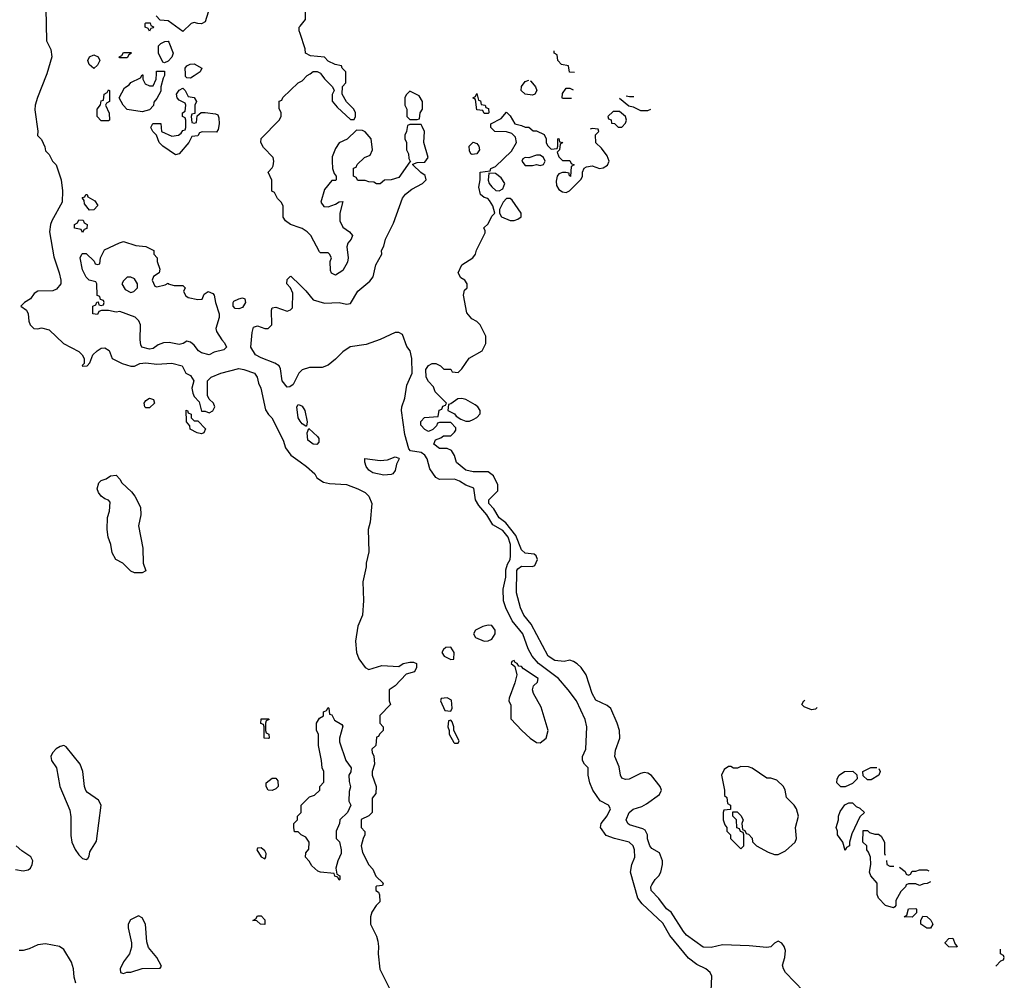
# Model space of a CAD drawing. Header units: inches. Extents: x 1793402 to 1900366, y 320852 to 470679.
# Tile 592 of 604: x 1888492 to 1893786, y 435128 to 440290. Entities that reach past the tile are written whole.
import ezdxf

# ---------------------------------------------------------------- set-up
doc = ezdxf.new("R2010")
doc.units = ezdxf.units.IN
doc.header["$MEASUREMENT"] = 0
for name, color, linetype in [('B8483', 7, 'Continuous'), ('B8484', 7, 'Continuous'), ('B8493', 7, 'Continuous'), ('B8494', 7, 'Continuous')]:
    doc.layers.add(name, color=color, linetype=linetype)

msp = doc.modelspace()

# ---------------------------------------------------------------- linework, layer by layer
at = {"layer": 'B8483', "color": 4}
for points, elevation in [([(1888637.5, 440000), (1888634.5, 439990), (1888588.2, 439871.8), (1888575.6, 439830), (1888574.2, 439805.8), (1888588.9, 439691.1), (1888588, 439668), (1888610, 439646), (1888627.3, 439607.3), (1888630, 439586), (1888650, 439566), (1888668, 439530), (1888688, 439510), (1888715.1, 439430), (1888722.9, 439370), (1888720.7, 439310), (1888664.5, 439210), (1888657, 439190), (1888652, 439150), (1888675.5, 439015.5), (1888704, 438930), (1888714, 438890), (1888714, 438870), (1888690, 438842), (1888670, 438834), (1888590, 438832), (1888570, 438818), (1888549.5, 438790.5), (1888518, 438770), (1888498, 438750), (1888528.9, 438728.9), (1888538, 438710), (1888542, 438670), (1888548.7, 438650), (1888568, 438630), (1888590, 438629), (1888610, 438634), (1888650, 438624), (1888728, 438550), (1888810, 438508), (1888828, 438490), (1888838, 438470), (1888838, 438442), (1888828.7, 438431.3), (1888830, 438428), (1888854, 438430), (1888870, 438446), (1888886, 438490), (1888908.6, 438511.4), (1888930, 438525.1), (1888950, 438527), (1888972.7, 438512.7), (1888990, 438469), (1889043.3, 438443.3), (1889090, 438429.2), (1889110, 438429), (1889138, 438442), (1889170, 438446), (1889230, 438439.5), (1889310, 438444), (1889366, 438430), (1889386, 438390), (1889410, 438378), (1889428, 438350), (1889418, 438310), (1889423.1, 438283.1), (1889430, 438266), (1889456.4, 438236.4), (1889470, 438186), (1889490, 438186), (1889510, 438178), (1889531.1, 438188.9), (1889542, 438210), (1889534, 438230), (1889511.6, 438251.6), (1889502, 438270), (1889502, 438350), (1889522, 438370), (1889574, 438390), (1889670, 438415.1), (1889698, 438410), (1889754, 438390), (1889769, 438370), (1889776.5, 438336.5), (1889789, 438310), (1889813.6, 438193.6), (1889828.9, 438168.9), (1889848, 438150), (1889908.7, 438030), (1889922, 437990), (1889949.6, 437949.6), (1890000, 437914)], 236), ([(1889270.8, 440000), (1889271.3, 439990), (1889263.6, 439976.4), (1889251.3, 439930), (1889250, 439906), (1889230, 439866), (1889212.7, 439847.3), (1889211.6, 439828.4), (1889190, 439806), (1889150, 439795.3), (1889070, 439808), (1889048, 439830), (1889026, 439870), (1889056.4, 439923.6), (1889080.4, 439939.6), (1889090, 439952), (1889142, 439978), (1889150, 439994), (1889154, 439994), (1889154, 439970), (1889166, 439946), (1889190, 439934), (1889210, 439934), (1889226, 439970), (1889226.9, 440000)], 232), ([(1889447, 440000), (1889430, 439988.7), (1889410, 439975.3), (1889390, 439978), (1889384, 439984), (1889383.3, 440000)], 232), ([(1890000, 439172.1), (1889948, 439190), (1889922, 439210), (1889909.3, 439229.3), (1889908, 439290), (1889898, 439310), (1889878, 439330), (1889862, 439362), (1889848.4, 439368.4), (1889847.3, 439427.3), (1889828, 439470), (1889850, 439494), (1889854.6, 439505.4), (1889858, 439530), (1889855.3, 439550), (1889803.1, 439603.1), (1889788.7, 439630), (1889790, 439652), (1889888, 439750), (1889898, 439770), (1889898, 439790), (1889887.3, 439812.7), (1889887.3, 439852.7), (1889902, 439858), (1889907.3, 439872.7), (1889988.9, 439951.1), (1890000, 439956.9)], 232), ([(1890000, 438397.9), (1889992, 438390), (1889962, 438330), (1889943.6, 438316.4), (1889930, 438315.3), (1889904, 438350), (1889894.6, 438414.6), (1889888, 438430), (1889864.7, 438444.7), (1889790, 438473.2), (1889759, 438490), (1889735.3, 438530), (1889741.2, 438610), (1889750, 438638), (1889770, 438644.7), (1889810, 438631.3), (1889828.4, 438631.6), (1889848, 438650), (1889846, 438730), (1889850, 438742), (1889870, 438746), (1889930, 438724.7), (1889948.9, 438731.1), (1889959, 438741), (1889960.4, 438820.4), (1889948.9, 438848.9), (1889929, 438870), (1889930, 438894), (1889946, 438910), (1889950, 438911.3), (1890000, 438863)], 232), ([(1890000, 438133.4), (1889989.2, 438150), (1889982, 438210), (1889990, 438222), (1890000, 438218)], 232), ([(1890000, 435916), (1889990, 435926), (1889970, 435926), (1889966, 435950), (1889966, 435970), (1889986, 435990), (1889986, 436010), (1890000, 436024)], 236), ([(1888470, 435724), (1888510, 435717.1), (1888537.4, 435722.6), (1888550, 435730.8), (1888559.6, 435750), (1888562.9, 435770), (1888552.6, 435792.6), (1888503.5, 435823.5), (1888472.7, 435850)], 244), ([(1888793.6, 435113.6), (1888784.7, 435144.7), (1888782, 435190), (1888770, 435226), (1888730, 435294), (1888706, 435310), (1888630, 435324), (1888590, 435319), (1888543.5, 435296.5), (1888510, 435289), (1888490, 435289.2)], 244)]:
    msp.add_lwpolyline(points, dxfattribs=dict(at, elevation=elevation))
for points, elevation in [([(1888930, 439746), (1888908, 439770), (1888908, 439810), (1888927.3, 439832.7), (1888930, 439854), (1888942, 439858), (1888946, 439890), (1888962, 439898), (1888970, 439914), (1888974, 439910), (1888974, 439850), (1888958, 439842), (1888954, 439830), (1888972.7, 439787.3), (1888974, 439750), (1888970, 439746)], 232), ([(1889430, 439734), (1889442, 439738), (1889446, 439774), (1889468, 439792), (1889488.4, 439791.6), (1889544.7, 439784.7), (1889558, 439778), (1889563.6, 439763.6), (1889564.7, 439730), (1889559.6, 439700.4), (1889550, 439686), (1889472.7, 439687.3), (1889458, 439682), (1889450, 439666), (1889418, 439662), (1889402, 439630), (1889350, 439569.2), (1889330, 439564), (1889262, 439610), (1889242, 439630), (1889228, 439670), (1889208, 439690), (1889198, 439710), (1889208.4, 439731.6), (1889251.6, 439731.6), (1889254, 439690), (1889310, 439664.7), (1889346, 439670), (1889360.4, 439679.6), (1889370, 439694), (1889382, 439698), (1889386, 439710), (1889386, 439750), (1889382, 439762), (1889368, 439770), (1889368, 439790), (1889382, 439798), (1889386, 439830), (1889382, 439842), (1889350, 439858), (1889338, 439870), (1889335.3, 439890), (1889350, 439912), (1889370, 439922), (1889382, 439910), (1889398, 439878), (1889430, 439872), (1889442, 439850), (1889434, 439830), (1889434, 439786), (1889418, 439782), (1889414, 439770), (1889418, 439738)], 232), ([(1888867.3, 439267.3), (1888840.4, 439300.4), (1888838, 439318), (1888829.1, 439330.9), (1888830, 439334), (1888842, 439338), (1888848.4, 439351.6), (1888854, 439350), (1888858, 439338), (1888896.9, 439316.9), (1888911.6, 439291.6), (1888890, 439268)], 232), ([(1888830, 439146), (1888822, 439162), (1888786, 439170), (1888786, 439190), (1888802, 439198), (1888810, 439214), (1888832.7, 439212.7), (1888838, 439198), (1888854, 439190), (1888852.7, 439167.3), (1888838, 439162)], 232), ([(1889230, 438854), (1889274.6, 438865.4), (1889290, 438874), (1889291, 438871), (1889322, 438862), (1889370, 438862), (1889382, 438850), (1889372, 438830), (1889385.4, 438805.4), (1889398, 438798), (1889450, 438786.8), (1889472.5, 438787.5), (1889484.7, 438815.3), (1889506, 438830), (1889530, 438818), (1889538, 438810), (1889544.7, 438770), (1889564.7, 438710), (1889564.7, 438690), (1889546, 438630), (1889550, 438614), (1889578, 438570), (1889593.7, 438553.7), (1889604.7, 438530), (1889590, 438515.3), (1889537.1, 438502.9), (1889510, 438489.6), (1889470, 438499.3), (1889454, 438510), (1889430, 438542), (1889410, 438558), (1889390, 438562), (1889370.7, 438549.3), (1889350, 438545.2), (1889295.5, 438555.5), (1889266, 438554), (1889237.3, 438542.7), (1889210, 438522.7), (1889190, 438519.3), (1889149.6, 438529.6), (1889142.7, 438542.7), (1889139.3, 438570), (1889141.2, 438650), (1889132.5, 438672.5), (1889112.5, 438692.5), (1889030, 438722), (1889010, 438719), (1888970, 438728), (1888932.7, 438727.3), (1888918, 438722), (1888910, 438706), (1888886, 438710), (1888886, 438750), (1888902, 438758), (1888907.3, 438772.7), (1888914, 438774), (1888918, 438758), (1888930, 438754), (1888942, 438758), (1888946, 438770), (1888942, 438782), (1888926, 438786), (1888922, 438802), (1888908, 438808), (1888906, 438870), (1888902, 438882), (1888866, 438890), (1888850, 438906), (1888830, 438946), (1888818, 439010), (1888826, 439030), (1888830, 439034), (1888850, 439034), (1888892.7, 438992.7), (1888898, 438978), (1888910, 438974), (1888922, 438978), (1888926, 439010), (1888947.3, 439052.7), (1889028.4, 439091.6), (1889050, 439098), (1889116, 439076), (1889171, 439071), (1889214, 439050), (1889214, 439030), (1889231.1, 439011.1), (1889231, 438990), (1889244.7, 438950), (1889242, 438930), (1889212, 438910), (1889204.7, 438890), (1889218, 438858)], 232), ([(1889090, 438906), (1889070, 438906), (1889050, 438886), (1889042, 438870), (1889059.6, 438839.6), (1889090, 438824.7), (1889106, 438830), (1889126, 438850), (1889126, 438870), (1889110, 438898)], 232), ([(1889670, 438736), (1889650, 438739), (1889639, 438750), (1889639, 438770), (1889643.2, 438776.8), (1889670.8, 438790.8), (1889690, 438794.8), (1889702, 438790), (1889706.8, 438770), (1889690, 438742.7)], 232), ([(1889170, 438204), (1889164, 438210), (1889161.2, 438230), (1889170, 438244.7), (1889190, 438256), (1889211.3, 438250), (1889216, 438230), (1889190, 438205.2)], 236), ([(1889430, 438134), (1889450, 438134), (1889490.9, 438090.9), (1889482, 438070), (1889470, 438064), (1889446, 438070), (1889408, 438090), (1889407.3, 438107.3), (1889388, 438130), (1889387.3, 438192.7), (1889394, 438190), (1889398, 438178), (1889414, 438170), (1889414, 438150)], 236), ([(1889110, 437318), (1889090, 437326), (1889046, 437370), (1889008.9, 437388.9), (1888990, 437426), (1888981.2, 437470), (1888967, 437510), (1888962.9, 437550), (1888964.1, 437615.9), (1888975.3, 437650), (1888978, 437698), (1888968.7, 437708.7), (1888950, 437715.3), (1888929.2, 437730), (1888915.3, 437750), (1888909.4, 437770), (1888918, 437802), (1888930, 437814), (1888956.4, 437823.6), (1888980.4, 437839.6), (1889010, 437842), (1889030, 437822), (1889040.7, 437800.7), (1889093.2, 437753.2), (1889111.3, 437730), (1889141, 437670), (1889142.8, 437630), (1889131.3, 437570), (1889154, 437450), (1889156, 437370), (1889170, 437328), (1889150, 437318)], 236), ([(1889830, 436428), (1889806, 436430), (1889806, 436490), (1889802, 436502), (1889788.4, 436508.4), (1889790, 436534), (1889830, 436534), (1889834, 436530), (1889818, 436522), (1889814, 436510), (1889814, 436470), (1889818, 436458), (1889832, 436450), (1889834, 436430)], 236), ([(1888730, 436389.6), (1888710, 436385.4), (1888688.7, 436371.3), (1888668.7, 436350), (1888659.5, 436330), (1888663.1, 436310), (1888690.3, 436270), (1888708.4, 436170), (1888762, 436042), (1888767.1, 436007.1), (1888766.4, 435906.4), (1888771.6, 435870), (1888790, 435830.6), (1888810, 435802), (1888830, 435782.8), (1888850, 435778), (1888858, 435782), (1888865.2, 435794.8), (1888870, 435818), (1888904.2, 435875.8), (1888929.6, 436070), (1888915.6, 436095.6), (1888856.6, 436136.6), (1888847.6, 436147.6), (1888840.7, 436170), (1888831.3, 436250), (1888816.3, 436290), (1888742, 436382)], 244), ([(1889850, 436148), (1889828, 436150), (1889818, 436170), (1889818, 436190), (1889850, 436214), (1889870, 436214), (1889879.6, 436199.6), (1889882, 436170), (1889870, 436158)], 236), ([(1889790, 435840.9), (1889770, 435838), (1889767.7, 435830), (1889790, 435791), (1889810, 435781), (1889816, 435790), (1889818, 435810), (1889810, 435824)], 244), ([(1889130, 435474), (1889087.1, 435452.9), (1889075.5, 435430), (1889075.5, 435410), (1889093, 435330), (1889093.2, 435306.8), (1889082.8, 435270), (1889050, 435228), (1889032, 435190), (1889034, 435170), (1889050, 435164.7), (1889068.7, 435171.3), (1889090, 435171.3), (1889150, 435192), (1889247.3, 435192.7), (1889255.3, 435204.7), (1889228.7, 435250), (1889185.4, 435305.4), (1889174.9, 435334.9), (1889167.8, 435430), (1889150, 435463.7)], 244), ([(1889810, 435429), (1889786, 435430), (1889767.3, 435447.3), (1889746, 435450), (1889762, 435458), (1889770, 435474), (1889790, 435474), (1889810, 435454)], 236)]:
    msp.add_lwpolyline(points, close=True, dxfattribs=dict(at, elevation=elevation))
at = {"layer": 'B8484', "color": 4}
for points, elevation in [([(1888633.2, 440350), (1888636.5, 440176.5), (1888659, 440130), (1888664, 440090), (1888637.5, 440000)], 236), ([(1889504.7, 440330), (1889490, 440278), (1889470, 440268.7), (1889449, 440269), (1889430, 440275.3), (1889414, 440270), (1889370, 440226), (1889290, 440284), (1889248, 440288), (1889226, 440310)], 232), ([(1890000, 440215.8), (1889995.3, 440230), (1889995.3, 440250), (1890000, 440255.9)], 232), ([(1889383.3, 440000), (1889382, 440030), (1889390, 440042), (1889408.4, 440051.6), (1889430, 440052), (1889472, 440030), (1889462, 440010), (1889447, 440000)], 232), ([(1889226.9, 440000), (1889227.3, 440012.7), (1889270, 440014), (1889270.8, 440000)], 232)]:
    msp.add_lwpolyline(points, dxfattribs=dict(at, elevation=elevation))
at = {"layer": 'B8484', "color": 4, "elevation": 232}
for points in [[(1889190, 440228), (1889182, 440242), (1889166, 440250), (1889166, 440270), (1889170, 440274), (1889192.7, 440272.7), (1889198, 440258), (1889212, 440252), (1889210, 440246), (1889198, 440242)], [(1889270, 440058), (1889262, 440062), (1889238, 440110), (1889238, 440150), (1889250, 440162), (1889272.7, 440172.7), (1889290, 440174), (1889294, 440170), (1889318, 440110), (1889310.9, 440089.1), (1889290, 440068)], [(1888890, 440028), (1888866, 440050), (1888858, 440070), (1888868, 440090), (1888890, 440102), (1888914, 440090), (1888922, 440070), (1888910, 440046)], [(1889030, 440086), (1889026, 440090), (1889042, 440098), (1889050, 440114), (1889090, 440114), (1889094, 440110), (1889078, 440102), (1889070, 440086)]]:
    msp.add_lwpolyline(points, close=True, dxfattribs=at)
at = {"layer": 'B8493', "color": 4}
for points, elevation in [([(1890000, 439956.9), (1890010, 439962), (1890038, 439990), (1890053, 440000)], 232), ([(1890111.3, 440000), (1890130, 439972), (1890174, 439930), (1890182, 439910), (1890172.7, 439887.3), (1890172.7, 439852.7), (1890199.6, 439819.6), (1890270, 439754), (1890290, 439754), (1890298, 439770), (1890298, 439790), (1890288, 439810), (1890248.7, 439848.7), (1890226, 439890), (1890228.4, 439931.6), (1890246, 439950), (1890246, 440000)], 232), ([(1891250, 439885.2), (1891210, 439889.4), (1891189, 439910), (1891189.3, 439930.7), (1891210, 439958), (1891228.8, 439964.3)], 228), ([(1891236.5, 439961.4), (1891239.8, 439959.8), (1891264.7, 439930), (1891272, 439910), (1891262, 439890), (1891250, 439885.2)], 228), ([(1891459.3, 439866), (1891410, 439866), (1891408, 439870), (1891410, 439894), (1891430, 439922), (1891450, 439922), (1891467.5, 439913.2)], 228), ([(1891794.6, 439876.2), (1891770, 439875.3), (1891753.7, 439879.7)], 228), ([(1891716.4, 439868), (1891766.4, 439826.4), (1891790, 439822), (1891830, 439802), (1891870, 439802), (1891886.3, 439810.1)], 228), ([(1892706.6, 435070), (1892609.4, 435170), (1892598, 435190), (1892592.7, 435210), (1892605.2, 435250), (1892608.9, 435288.9), (1892602, 435310), (1892590, 435328), (1892570, 435338), (1892550, 435328), (1892530, 435308.7), (1892510, 435304), (1892413.8, 435313.8), (1892270, 435318), (1892210, 435305.1), (1892166.5, 435306.5), (1892077.6, 435370), (1892060.5, 435390), (1891995.1, 435495.1), (1891970, 435512.7), (1891928.2, 435568.2), (1891886.6, 435610), (1891885.2, 435630), (1891890, 435642), (1891908.7, 435670), (1891928.7, 435690), (1891939, 435710), (1891949, 435750), (1891949, 435770), (1891932.7, 435812.7), (1891890, 435837.2), (1891879.3, 435850), (1891867.9, 435887.9), (1891867, 435910), (1891855.3, 435935.3), (1891842.9, 435942.9), (1891770, 435963.7), (1891761.2, 435970), (1891752.7, 435990), (1891769.5, 436030), (1891790, 436047.3), (1891836.9, 436063.1), (1891862.7, 436077.3), (1891932.7, 436127.3), (1891942, 436150), (1891935.3, 436170), (1891889.6, 436229.6), (1891870, 436240.9), (1891850, 436244.5), (1891830, 436239.5), (1891769.4, 436209.4), (1891750, 436206.6), (1891730, 436215.3), (1891722.7, 436230), (1891714.8, 436274.8), (1891692.7, 436330), (1891695.5, 436364.5), (1891719, 436430), (1891717.2, 436470), (1891705.2, 436510), (1891670, 436588.7), (1891650, 436605.2), (1891590, 436634), (1891569.4, 436670), (1891537.2, 436770), (1891510, 436808.7), (1891490, 436828.7), (1891470, 436842), (1891450, 436848), (1891418.8, 436841.2), (1891370, 436847), (1891333.2, 436870), (1891241.7, 437041.7), (1891202.7, 437090), (1891184.5, 437130), (1891162.9, 437210), (1891165.1, 437330), (1891170, 437338.8), (1891190, 437353.4), (1891250, 437351.3), (1891262, 437358), (1891275.3, 437390), (1891268.9, 437408.9), (1891258, 437418), (1891210, 437423.7), (1891190, 437441.2), (1891158.9, 437518.9), (1891105.6, 437585.6), (1891070, 437612.7), (1891041, 437661), (1891015.1, 437690), (1891014, 437710), (1891062, 437758), (1891062, 437790), (1891039.8, 437839.8), (1891010, 437860.4), (1890930, 437860.5), (1890890, 437869.6), (1890841.2, 437910), (1890829.1, 437949.1), (1890814.6, 437974.6), (1890790, 437986), (1890750, 437986), (1890718, 438010), (1890727.3, 438032.7), (1890756.4, 438043.6), (1890770, 438054), (1890810, 438054), (1890830, 438074), (1890836.4, 438083.6), (1890836.4, 438096.4), (1890810, 438126), (1890750, 438126), (1890738, 438122), (1890732.7, 438107.3), (1890712.7, 438087.3), (1890690, 438078), (1890670, 438088), (1890648.4, 438111.6), (1890648.4, 438131.6), (1890668.4, 438151.6), (1890742, 438158), (1890747.3, 438192.7), (1890762, 438198), (1890767.3, 438212.7), (1890782, 438218), (1890786, 438230), (1890726, 438290), (1890716.4, 438316.4), (1890690, 438346), (1890678, 438370), (1890675.3, 438410), (1890690, 438432), (1890710, 438442), (1890730, 438442), (1890754, 438430), (1890772.7, 438412.7), (1890810, 438412), (1890818, 438398), (1890850, 438394), (1890870, 438414), (1890909.3, 438470.7), (1890978, 438510), (1890998, 438550), (1890998, 438590), (1890968, 438650), (1890950, 438668), (1890923.1, 438683.1), (1890895.3, 438715.3), (1890879, 438810), (1890884, 438836), (1890898, 438850), (1890898, 438870), (1890886, 438890), (1890863.1, 438903.1), (1890848.7, 438930), (1890870, 438972), (1890928, 439010), (1890942, 439030), (1890948.4, 439051.6), (1890994.6, 439145.4), (1890995.3, 439155.3), (1890988.4, 439171.6), (1891010, 439194), (1891030, 439234), (1891046, 439250), (1891035.3, 439290), (1891018, 439318), (1891008.9, 439328.9), (1890990, 439335.3), (1890969, 439350), (1890961.2, 439390), (1890968.7, 439430), (1890968.7, 439471.3), (1891022, 439478), (1891026, 439490), (1891050, 439502), (1891136.5, 439583.5), (1891164, 439630), (1891158, 439658), (1891138, 439678), (1891110, 439688), (1891046, 439690), (1891026, 439710), (1891026, 439730), (1891080.4, 439759.6), (1891110, 439794), (1891130, 439774), (1891154, 439730), (1891190, 439722), (1891210, 439712), (1891230, 439712), (1891252.7, 439692.7), (1891270, 439692), (1891312.7, 439672.7), (1891322, 439650), (1891322, 439630), (1891330, 439614), (1891350, 439594), (1891382, 439598), (1891386, 439610), (1891386, 439650), (1891390, 439652), (1891394, 439634), (1891412, 439630), (1891398, 439622), (1891394, 439590), (1891382, 439578), (1891390, 439554), (1891410, 439534), (1891450, 439534), (1891458, 439518), (1891474, 439510), (1891458, 439502), (1891452.7, 439447.3), (1891446, 439454), (1891446, 439466), (1891428.4, 439468.4), (1891410, 439468.7), (1891390, 439462), (1891381, 439450), (1891376.8, 439423.2), (1891379.1, 439399.1), (1891390, 439378), (1891410, 439364.7), (1891430, 439362), (1891448.7, 439371.3), (1891510, 439434), (1891518, 439450), (1891518, 439470), (1891527.3, 439492.7), (1891540.4, 439499.6), (1891570, 439504.7), (1891610, 439490.8), (1891630, 439494.8), (1891651.8, 439508.2), (1891661.2, 439530), (1891650, 439558), (1891620.4, 439600.4), (1891589.2, 439629.2), (1891588, 439672), (1891606, 439690), (1891602, 439702), (1891570, 439706), (1891559, 439701.6)], 228), ([(1890000, 438863), (1890030, 438834), (1890070, 438784.7), (1890130, 438767.3), (1890209.3, 438770.7), (1890250, 438761), (1890270, 438764.7), (1890309.5, 438830.5), (1890375.5, 438884.5), (1890392, 438908), (1890407, 438973), (1890439, 439030), (1890438, 439050), (1890450, 439074), (1890459, 439110), (1890502.5, 439197.5), (1890549.4, 439330.6), (1890566.6, 439353.4), (1890600.1, 439379.9), (1890658, 439410), (1890678, 439430), (1890672.9, 439452.9), (1890648.9, 439468.9), (1890606, 439510), (1890606, 439514), (1890630, 439522), (1890670, 439524.7), (1890688.7, 439550), (1890665.2, 439630), (1890668.4, 439688.4), (1890656.4, 439716.4), (1890650, 439726), (1890590, 439726), (1890578, 439722), (1890571.6, 439688.4), (1890562, 439670), (1890562, 439650), (1890572, 439630), (1890572, 439590), (1890582, 439570), (1890583.6, 439543.6), (1890594, 439526), (1890590, 439526), (1890530, 439442), (1890490, 439428.7), (1890452.7, 439427.3), (1890430, 439408), (1890410, 439408), (1890396.4, 439416.4), (1890370, 439418), (1890350, 439426), (1890310, 439426), (1890302, 439442), (1890286, 439450), (1890287.3, 439492.7), (1890302, 439498), (1890307.3, 439512.7), (1890346, 439550), (1890377.2, 439562.8), (1890389, 439590), (1890382, 439650), (1890350, 439688), (1890334.6, 439694.6), (1890303.6, 439696.4), (1890252.7, 439647.3), (1890210, 439628), (1890190, 439598), (1890172.7, 439552.7), (1890172, 439530), (1890174, 439490), (1890183.6, 439463.6), (1890194, 439450), (1890194, 439430), (1890190, 439426), (1890170, 439426), (1890130, 439378), (1890112, 439310), (1890126.4, 439286.4), (1890150, 439284.7), (1890190, 439298), (1890210, 439312), (1890230, 439314), (1890213, 439250), (1890213.4, 439210), (1890230, 439176), (1890264.7, 439150), (1890282, 439130), (1890274, 439110), (1890256, 439090), (1890251, 439070), (1890258.8, 439010), (1890253.7, 438986.3), (1890230, 438942), (1890190, 438918), (1890168.7, 438928.7), (1890163.1, 438943.1), (1890162, 438990), (1890168, 439010), (1890158, 439030), (1890150, 439038), (1890110, 439038), (1890103.1, 439043.1), (1890058, 439130), (1890038, 439150), (1890010, 439168.7), (1890000, 439172.1)], 232), ([(1892209.2, 435070), (1892212.7, 435150), (1892204, 435170), (1892182, 435190), (1892132.5, 435212.5), (1892087.5, 435247.5), (1891988.2, 435368.2), (1891950, 435436), (1891839.1, 435539.1), (1891815.1, 435570), (1891777, 435710), (1891782.7, 435750), (1891799.3, 435790), (1891798.4, 435830), (1891791.3, 435851.3), (1891768.7, 435870), (1891689.4, 435889.4), (1891646, 435906), (1891615.3, 435950), (1891618, 435970), (1891650, 436012), (1891668, 436050), (1891658, 436070), (1891613.2, 436093.2), (1891573.2, 436150), (1891557.2, 436190), (1891548.7, 436230), (1891548, 436270), (1891528, 436290), (1891518, 436310), (1891518, 436330), (1891535.3, 436370), (1891542, 436490), (1891533.2, 436530), (1891486, 436630), (1891441.2, 436690), (1891389.3, 436750), (1891282, 436830), (1891247.3, 436870), (1891225.1, 436910), (1891197, 436990), (1891140.3, 437060.3), (1891105.1, 437130), (1891092.9, 437167.1), (1891091.5, 437230), (1891105.8, 437294.2), (1891106.5, 437333.5), (1891114.7, 437365.2), (1891129.5, 437390), (1891131.5, 437410), (1891130.9, 437470), (1891118.2, 437510), (1891090, 437544.4), (1891036.5, 437576.5), (1891003.5, 437630), (1890960.3, 437680.3), (1890943.5, 437710), (1890932.9, 437772.9), (1890890, 437789.5), (1890857.2, 437810), (1890830, 437820.7), (1890750, 437819.5), (1890730, 437829.3), (1890697, 437877), (1890682.4, 437930), (1890670, 437949.4), (1890650, 437965.1), (1890594, 437974), (1890584, 437984), (1890562, 438062), (1890544.2, 438190), (1890546, 438210), (1890563.1, 438256.9), (1890573.6, 438326.4), (1890602.4, 438390), (1890600.5, 438470), (1890591.8, 438510), (1890573.4, 438533.4), (1890550, 438598), (1890530, 438609), (1890510, 438609.3), (1890430, 438572.3), (1890354.9, 438545.1), (1890268.6, 438531.4), (1890230, 438506), (1890190, 438465.2), (1890150, 438433.2), (1890118, 438422), (1890050, 438422), (1890011.1, 438408.9), (1890000, 438397.9)], 232), ([(1890000, 438218), (1890010, 438214), (1890024.7, 438190), (1890038, 438130), (1890034, 438106), (1890030, 438106), (1890010, 438118), (1890000, 438133.4)], 232), ([(1890000, 437914), (1890034, 437890), (1890078, 437850), (1890090, 437828), (1890124.7, 437804.7), (1890158, 437798), (1890250, 437792.7), (1890310, 437769.2), (1890349.3, 437749.3), (1890368.7, 437730), (1890385.2, 437690), (1890376, 437590), (1890366, 437550), (1890369, 437430), (1890354, 437370), (1890354, 437350), (1890337.2, 437270), (1890341.2, 437170), (1890335.3, 437090), (1890309.3, 437030.7), (1890297.2, 436950), (1890302.7, 436890), (1890315.5, 436855.5), (1890349, 436809), (1890370, 436798), (1890439.8, 436820.2), (1890530, 436815.3), (1890554, 436830), (1890590, 436838), (1890610, 436838), (1890626, 436830), (1890626, 436810), (1890614.6, 436785.4), (1890570, 436774), (1890510, 436711.3), (1890478, 436690), (1890478, 436630), (1890486, 436610), (1890428.4, 436551.6), (1890428, 436510), (1890446, 436490), (1890446, 436470), (1890426, 436450), (1890422, 436438), (1890410, 436434), (1890406, 436390), (1890386, 436370), (1890388, 436350), (1890395.3, 436335.3), (1890399, 436290), (1890388, 436250), (1890388, 436230), (1890408, 436170), (1890407.3, 436132.7), (1890387.3, 436107.3), (1890388, 436030), (1890370, 436012), (1890328.4, 435991.6), (1890328, 435950), (1890347.3, 435927.3), (1890348, 435910), (1890338, 435890), (1890328.7, 435850), (1890335.3, 435815.3), (1890368.4, 435748.4), (1890390, 435726), (1890407.3, 435687.3), (1890446, 435650), (1890442, 435638), (1890410, 435634), (1890406, 435630), (1890406, 435610), (1890422, 435602), (1890427.3, 435587.3), (1890428, 435550), (1890408.9, 435531.1), (1890384.7, 435495.3), (1890378, 435470), (1890378, 435430), (1890410, 435366), (1890418, 435338), (1890422, 435310), (1890419, 435270), (1890428.4, 435188.4), (1890508, 435030)], 236), ([(1892750, 436582), (1892710, 436598), (1892698, 436610), (1892708, 436630), (1892713.9, 436632.8)], 224), ([(1890000, 436024), (1890006, 436030), (1890006, 436070), (1890050, 436114), (1890076.4, 436123.6), (1890106, 436150), (1890106, 436170), (1890127.3, 436192.7), (1890128, 436250), (1890118, 436270), (1890115.3, 436310), (1890098, 436390), (1890098, 436450), (1890088, 436470), (1890088, 436510), (1890103.1, 436536.9), (1890126, 436550), (1890126, 436570), (1890142, 436578), (1890150, 436594), (1890154, 436590), (1890158, 436558), (1890170, 436554), (1890185.4, 436525.4), (1890223.6, 436503.6), (1890230, 436494), (1890211.3, 436430), (1890211.3, 436410), (1890244.7, 436310), (1890274, 436270), (1890271.6, 436248.4), (1890262, 436230), (1890263.6, 436196.4), (1890271.3, 436168.7), (1890263.6, 436143.6), (1890262, 436090), (1890272, 436070), (1890254, 436030), (1890214, 435990), (1890212, 435970), (1890194, 435930), (1890194, 435890), (1890211.6, 435871.6), (1890221, 435830), (1890221, 435810), (1890202.8, 435770), (1890192, 435730), (1890198, 435698), (1890214, 435690), (1890214, 435670), (1890210, 435666), (1890202, 435682), (1890187.3, 435687.3), (1890182, 435702), (1890108.9, 435708.9), (1890094.6, 435714.6), (1890063.1, 435743.1), (1890048.4, 435768.4), (1890028.7, 435790), (1890030, 435814), (1890047.3, 435832.7), (1890048, 435870), (1890030, 435898), (1890006, 435910), (1890000, 435916)], 236), ([(1892780.2, 436593.8), (1892770, 436586), (1892750, 436582)], 224), ([(1893050, 436206), (1893027.3, 436227.3), (1893026, 436250), (1893068.9, 436271.1), (1893100.4, 436271.3)], 224), ([(1893111.6, 436267.1), (1893118, 436250), (1893111.3, 436230), (1893070, 436206), (1893050, 436206)], 224), ([(1893388.9, 435657.4), (1893371.6, 435648.4), (1893352.7, 435647.3), (1893330, 435638), (1893310, 435646), (1893270, 435646), (1893258, 435642), (1893254, 435630), (1893230, 435606), (1893203.6, 435556.4), (1893202, 435530), (1893196.9, 435523.1), (1893190, 435518), (1893148, 435530), (1893108.7, 435570), (1893102, 435590), (1893102, 435650), (1893068.7, 435690), (1893062, 435710), (1893068, 435750), (1893066, 435790), (1893056.4, 435816.4), (1893046, 435830), (1893046, 435850), (1893026, 435870), (1893027.3, 435932.7), (1893050, 435934), (1893062, 435922), (1893090, 435914), (1893110, 435914), (1893123.6, 435903.6), (1893142, 435870), (1893142, 435810), (1893146.2, 435801.3)], 224), ([(1893152.5, 435771.5), (1893154, 435750), (1893170, 435742), (1893192.8, 435740.9)], 224), ([(1893223, 435736.8), (1893252.7, 435712.7), (1893258, 435698), (1893270, 435694), (1893282, 435698), (1893290, 435714), (1893310, 435714), (1893330, 435722), (1893370, 435722), (1893380, 435717.3)], 224), ([(1893739.9, 435204.3), (1893767.3, 435232.7), (1893782, 435238), (1893786, 435250), (1893782, 435262), (1893766, 435270), (1893766, 435295.1)], 224)]:
    msp.add_lwpolyline(points, dxfattribs=dict(at, elevation=elevation))
for points, elevation in [([(1890590, 439906), (1890570, 439886), (1890562, 439870), (1890562, 439830), (1890574, 439810), (1890574, 439770), (1890590, 439754), (1890630, 439754), (1890642, 439758), (1890646, 439790), (1890658, 439810), (1890658, 439850), (1890640.4, 439880.4)], 232), ([(1890990, 439786), (1890982, 439802), (1890950, 439806), (1890942, 439862), (1890928, 439870), (1890942, 439878), (1890950, 439894), (1890958, 439858), (1890970, 439854), (1890974, 439834), (1890994, 439830), (1890998, 439818), (1891012.7, 439812.7), (1891014, 439790), (1891010, 439786)], 228), ([(1891716.5, 439796.5), (1891683.6, 439796.4), (1891654, 439770), (1891658, 439758), (1891671.6, 439751.6), (1891674, 439734), (1891690, 439732), (1891710, 439712), (1891730, 439712), (1891750, 439734), (1891754, 439750), (1891748.7, 439770)], 228), ([(1890925.6, 439565.6), (1890918, 439570), (1890910, 439586), (1890909.5, 439610.5), (1890930, 439631.3), (1890950, 439624.7), (1890961, 439610), (1890964.7, 439590), (1890950, 439568.7)], 228), ([(1891290, 439562), (1891270, 439562), (1891230, 439548), (1891210, 439548.7), (1891198, 439542), (1891191.3, 439530), (1891210, 439506), (1891250, 439506), (1891270, 439512), (1891290, 439506), (1891308.4, 439511.6), (1891318, 439530), (1891308, 439550)], 228), ([(1891014, 439466), (1891011.6, 439428.4), (1891016, 439410), (1891030, 439391.3), (1891051.6, 439371.6), (1891070, 439371.3), (1891090, 439382), (1891101.2, 439410), (1891080.2, 439440.2), (1891050, 439464)], 228), ([(1891130, 439328.7), (1891110, 439328.7), (1891091.3, 439310), (1891072, 439270), (1891072, 439250), (1891082, 439230), (1891130, 439211), (1891150, 439211), (1891170, 439218), (1891188, 439230), (1891189, 439250), (1891140.2, 439320.2)], 228), ([(1890870, 438255.3), (1890847.1, 438252.9), (1890810, 438226), (1890798, 438222), (1890794, 438190), (1890830, 438172), (1890839.6, 438159.6), (1890863.6, 438143.6), (1890890, 438132), (1890910, 438132), (1890930, 438142), (1890950, 438152), (1890968.4, 438171.6), (1890968.7, 438190), (1890955.3, 438210), (1890940.2, 438220.2), (1890890, 438249)], 228), ([(1890090, 438008), (1890070, 438008.7), (1890042, 438030), (1890038, 438070), (1890046, 438094), (1890094, 438050), (1890099.6, 438039.6), (1890099.6, 438020.4)], 232), ([(1890450, 437842.7), (1890390, 437855.3), (1890370, 437869), (1890355.3, 437890), (1890348, 437912), (1890347.3, 437932.7), (1890430, 437922), (1890470, 437924.7), (1890510, 437942), (1890530, 437934), (1890532, 437930), (1890518, 437902), (1890510, 437868), (1890498, 437850), (1890490, 437846)], 232), ([(1891010, 437037.2), (1890982, 437030), (1890942, 437010), (1890931.3, 436990), (1890942, 436970), (1890990, 436951.3), (1891010, 436952), (1891030, 436962), (1891048, 436990), (1891048.7, 437010), (1891030, 437034)], 236), ([(1890810, 436918), (1890783.6, 436916.4), (1890770, 436906), (1890762, 436890), (1890774, 436870), (1890810, 436852), (1890826, 436854), (1890828, 436890)], 236), ([(1891150, 436846), (1891138, 436842), (1891134, 436830), (1891154, 436814), (1891164.7, 436770), (1891153.7, 436726.3), (1891123.6, 436643.6), (1891122, 436630), (1891132.7, 436607.3), (1891132.7, 436532.7), (1891191.3, 436470), (1891236, 436430), (1891270, 436406), (1891290, 436404.7), (1891322, 436430), (1891334, 436470), (1891296.5, 436596.5), (1891255.3, 436670), (1891248.7, 436690), (1891255.3, 436710), (1891275.3, 436730), (1891279, 436750), (1891201.5, 436801.5), (1891190, 436814), (1891176.4, 436816.4), (1891166, 436830), (1891155.3, 436835.3)], 236), ([(1890790, 436646), (1890758, 436642), (1890754, 436630), (1890778, 436578), (1890810, 436574), (1890818, 436590), (1890813.6, 436633.6)], 236), ([(1890810, 436526), (1890798, 436522), (1890794, 436490), (1890802, 436470), (1890802, 436450), (1890826, 436406), (1890830, 436402), (1890850, 436402), (1890854.6, 436414.6), (1890826, 436470), (1890826, 436490), (1890816.4, 436516.4)], 236), ([(1892370, 436278), (1892351.6, 436268.4), (1892330, 436268), (1892316.4, 436276.4), (1892303.6, 436276.4), (1892279.6, 436260.4), (1892264.7, 436230), (1892282, 436150), (1892282, 436122), (1892294, 436110), (1892298, 436078), (1892314, 436070), (1892314, 436046), (1892278, 436042), (1892274, 436030), (1892274, 435990), (1892283.6, 435963.6), (1892294, 435950), (1892294, 435930), (1892314, 435910), (1892314, 435890), (1892370, 435834), (1892386, 435850), (1892386, 435910), (1892382, 435922), (1892367.3, 435927.3), (1892362, 435942), (1892347.3, 435947.3), (1892346, 435990), (1892326, 436010), (1892326, 436034), (1892350, 436034), (1892370, 436014), (1892382, 435990), (1892374, 435970), (1892378, 435938), (1892390, 435934), (1892398, 435918), (1892410, 435914), (1892430, 435892), (1892432, 435872), (1892454, 435850), (1892516.9, 435816.9), (1892550, 435804.7), (1892570, 435804.7), (1892610, 435824.7), (1892662, 435870), (1892668.9, 435891.1), (1892664, 435950), (1892679, 436010), (1892669, 436050), (1892655.3, 436070), (1892615.3, 436110), (1892608, 436150), (1892598, 436170), (1892563.1, 436203.1), (1892530, 436215.3), (1892510, 436215.3), (1892430, 436268.7), (1892410, 436275.3)], 228), ([(1892907.3, 436167.3), (1892886, 436190), (1892888, 436210), (1892898, 436230), (1892926, 436250), (1892971.6, 436251.6), (1892992.7, 436232.7), (1892994, 436210), (1892970, 436186), (1892930, 436168)], 224), ([(1892930, 435826), (1892918, 435870), (1892888.7, 435910), (1892888.7, 435930), (1892882, 435950), (1892895.3, 435990), (1892895.3, 436010), (1892904, 436036), (1892928, 436072), (1892950, 436082), (1892970, 436082), (1892990, 436062), (1893010, 436054), (1893034, 436030), (1893010, 436006), (1892965.4, 435914.6), (1892954, 435870), (1892954, 435850), (1892938, 435842)], 224), ([(1893290, 435468), (1893248, 435470), (1893262, 435478), (1893270, 435512), (1893310, 435514), (1893314, 435510), (1893314, 435490)], 224), ([(1893390, 435408), (1893370, 435408.7), (1893338, 435430), (1893338, 435450), (1893347.3, 435472.7), (1893370, 435472), (1893390.9, 435450.9), (1893402, 435430)], 224), ([(1893530, 435306), (1893488.4, 435308.4), (1893468.4, 435328.4), (1893468.4, 435331.6), (1893487.3, 435352.7), (1893510, 435354), (1893522, 435322), (1893532, 435310)], 224)]:
    msp.add_lwpolyline(points, close=True, dxfattribs=dict(at, elevation=elevation))
at = {"layer": 'B8494', "color": 4}
for points, elevation in [([(1890000, 440255.9), (1890028.4, 440291.6), (1890028, 440430), (1890050, 440452), (1890086, 440470), (1890087.3, 440507.3), (1890056.4, 440536.4), (1890040.4, 440540.4), (1890010, 440558), (1890000, 440573)], 232), ([(1890246, 440000), (1890246, 440010), (1890226, 440030), (1890222, 440042), (1890188.4, 440048.4), (1890150, 440068), (1890130, 440088), (1890056.4, 440096.4), (1890028, 440110), (1890027.3, 440132.7), (1890000, 440215.8)], 232), ([(1891475.3, 440007.1), (1891447.3, 440007.3), (1891442, 440042), (1891406, 440050), (1891386, 440070), (1891382, 440102), (1891366, 440110), (1891366, 440122)], 228), ([(1890053, 440000), (1890070, 440011.3), (1890091.1, 440011.1), (1890110, 440002), (1890111.3, 440000)], 232)]:
    msp.add_lwpolyline(points, dxfattribs=dict(at, elevation=elevation))

doc.saveas('drawing.dxf')
